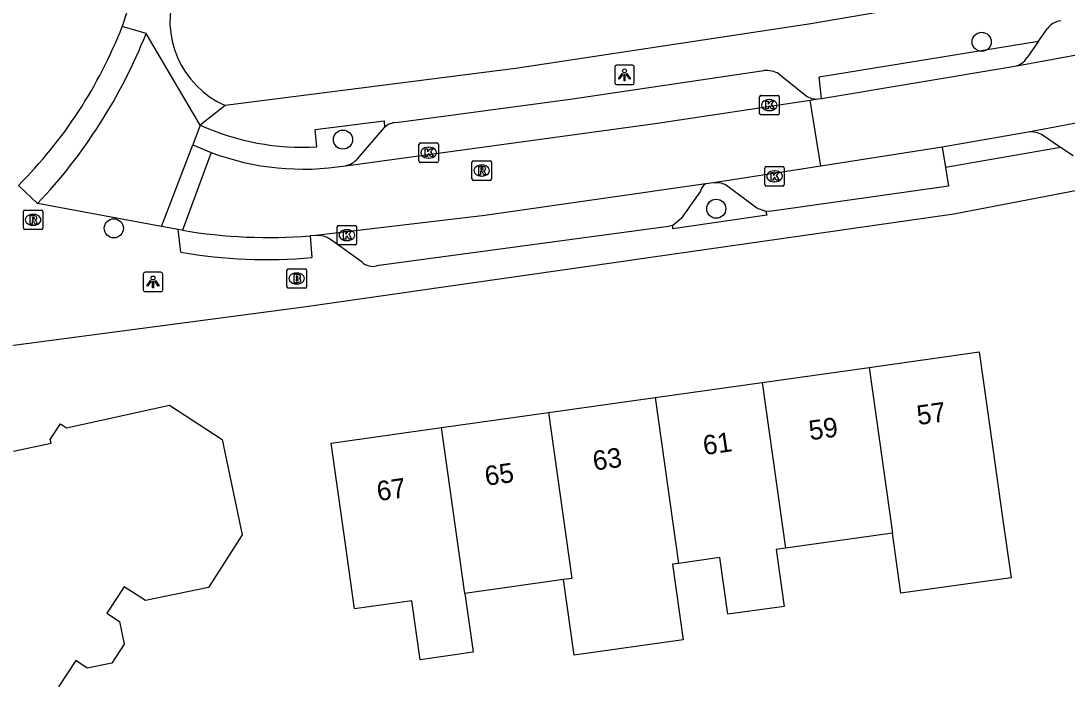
# Model space of a CAD drawing. Extents: x 163010 to 163853, y 382793 to 383982.
# Drawn here: x 163128 to 163181.5, y 383748.2 to 383782.2 of the extents above; entities that cross this region are included whole.
import ezdxf

# ---------------------------------------------------------------- set-up
doc = ezdxf.new("R2010")
doc.units = 0
for name, color, linetype in [('IMGEO_Boom', 7, 'Continuous'), ('IMGEO_Brandkraan', 7, 'Continuous'), ('IMGEO_Kolk', 7, 'Continuous'), ('IMGEO_Lichtpunt', 7, 'Continuous'), ('IMGEO_Pand', 7, 'Continuous'), ('IMGEO_Pand_nummerreeks', 7, 'Continuous'), ('IMGEO_Parkeervlak_open', 7, 'Continuous'), ('IMGEO_Rijbaan_lokaal_gesloten', 7, 'Continuous'), ('IMGEO_Rijbaan_lokaal_open', 7, 'Continuous'), ('IMGEO_Rioolput', 7, 'Continuous'), ('IMGEO_Voetpad_open', 7, 'Continuous')]:
    doc.layers.add(name, color=color, linetype=linetype)

msp = doc.modelspace()

# ---------------------------------------------------------------- linework, layer by layer
at = {"layer": 'IMGEO_Boom'}
for centre in [(163177.171, 383781.174), (163144.452, 383776.163), (163163.574, 383772.622), (163132.711, 383771.618)]:
    msp.add_circle(centre, 0.489, dxfattribs=at)
at = {"layer": 'IMGEO_Brandkraan'}
for p, q in [((163141.579, 383768.621), (163141.579, 383769.473)), ((163141.654, 383769.547), (163142.506, 383769.547)), ((163142.58, 383769.473), (163142.58, 383768.621)), ((163142.067, 383769.327), (163142.092, 383769.327)), ((163142.506, 383768.547), (163141.654, 383768.547)), ((163142.09, 383768.767), (163142.065, 383768.767))]:
    msp.add_line(p, q, dxfattribs=at)
for points in [[(163141.579, 383768.621), (163141.579, 383769.473)], [(163141.654, 383769.547), (163142.506, 383769.547)], [(163142.58, 383769.473), (163142.58, 383768.621)], [(163141.927, 383769.247), (163141.927, 383768.847), (163142.14, 383768.847)], [(163142.158, 383769.247), (163141.927, 383769.247)], [(163142.106, 383769.166), (163142.052, 383769.166), (163142.052, 383769.09)], [(163142.052, 383769.09), (163142.105, 383769.09)], [(163142.114, 383769.014), (163142.052, 383769.014), (163142.052, 383768.933)], [(163142.052, 383768.933), (163142.114, 383768.933)], [(163142.506, 383768.547), (163141.654, 383768.547)]]:
    msp.add_lwpolyline(points, dxfattribs=at)
for centre, radius, start, end in [((163141.656, 383769.471), 0.0765, 91.552, 178.448), ((163141.656, 383769.471), 0.0765, 91.552, 178.448), ((163142.504, 383769.471), 0.0765, 1.552, 88.448), ((163142.504, 383769.471), 0.0765, 1.552, 88.448), ((163142.107, 383769.128), 0.0379, 267.8285, 90.9355), ((163142.115, 383768.973), 0.0404, 269.8759, 90.5077), ((163142.146, 383769.098), 0.251, 268.6676, 293.5347), ((163142.162, 383769.102), 0.145, 59.4692, 91.5367), ((163142.187, 383769.149), 0.0922, 285.5137, 58.1501), ((163142.192, 383768.957), 0.105, 301.3115, 78.989), ((163141.656, 383768.623), 0.0765, 181.552, 268.448), ((163141.656, 383768.623), 0.0765, 181.552, 268.448), ((163142.504, 383768.623), 0.0765, 271.552, 358.448), ((163142.504, 383768.623), 0.0765, 271.552, 358.448)]:
    msp.add_arc(centre, radius, start, end, dxfattribs=at)
for centre, major_axis, ratio, start_param, end_param in [((163142.066, 383769.047), (-0.387, 0.002), 0.722429, 4.712389, 7.853982), ((163142.091, 383769.047), (-0.39, 0.002), 0.717154, 1.570796, 4.712389)]:
    msp.add_ellipse(centre, major_axis=major_axis, ratio=ratio, start_param=start_param, end_param=end_param, dxfattribs=at)
at = {"layer": 'IMGEO_Kolk'}
for p, q in [((163165.793, 383777.507), (163165.793, 383778.359)), ((163165.868, 383778.433), (163166.72, 383778.433)), ((163166.281, 383778.213), (163166.306, 383778.213)), ((163166.794, 383778.359), (163166.794, 383777.507)), ((163166.72, 383777.433), (163165.868, 383777.433)), ((163166.304, 383777.653), (163166.279, 383777.653)), ((163148.341, 383775.068), (163148.341, 383775.92)), ((163148.416, 383775.994), (163149.268, 383775.994)), ((163149.342, 383775.92), (163149.342, 383775.068)), ((163148.829, 383775.774), (163148.854, 383775.774)), ((163149.268, 383774.994), (163148.416, 383774.994)), ((163148.852, 383775.214), (163148.827, 383775.214)), ((163166.058, 383773.856), (163166.058, 383774.708)), ((163166.133, 383774.782), (163166.985, 383774.782)), ((163167.059, 383774.708), (163167.059, 383773.856)), ((163166.546, 383774.562), (163166.571, 383774.562)), ((163166.985, 383773.782), (163166.133, 383773.782)), ((163166.569, 383774.002), (163166.544, 383774.002)), ((163144.151, 383770.843), (163144.151, 383771.695)), ((163144.226, 383771.769), (163145.078, 383771.769)), ((163144.639, 383771.549), (163144.664, 383771.549)), ((163145.152, 383771.695), (163145.152, 383770.843)), ((163144.662, 383770.989), (163144.637, 383770.989)), ((163145.078, 383770.769), (163144.226, 383770.769))]:
    msp.add_line(p, q, dxfattribs=at)
for points in [[(163165.793, 383777.507), (163165.793, 383778.359)], [(163165.868, 383778.433), (163166.72, 383778.433)], [(163166.114, 383778.133), (163166.237, 383778.133), (163166.237, 383777.982), (163166.367, 383778.133), (163166.531, 383778.133), (163166.385, 383777.982), (163166.538, 383777.733), (163166.386, 383777.733), (163166.301, 383777.897), (163166.237, 383777.83), (163166.237, 383777.733), (163166.114, 383777.733), (163166.114, 383778.133)], [(163166.794, 383778.359), (163166.794, 383777.507)], [(163166.72, 383777.433), (163165.868, 383777.433)], [(163148.341, 383775.068), (163148.341, 383775.92)], [(163148.416, 383775.994), (163149.268, 383775.994)], [(163149.342, 383775.92), (163149.342, 383775.068)], [(163148.662, 383775.694), (163148.785, 383775.694), (163148.785, 383775.543), (163148.915, 383775.694), (163149.079, 383775.694), (163148.933, 383775.543), (163149.086, 383775.294), (163148.934, 383775.294), (163148.849, 383775.458), (163148.785, 383775.391), (163148.785, 383775.294), (163148.662, 383775.294), (163148.662, 383775.694)], [(163149.268, 383774.994), (163148.416, 383774.994)], [(163166.058, 383773.856), (163166.058, 383774.708)], [(163166.133, 383774.782), (163166.985, 383774.782)], [(163167.059, 383774.708), (163167.059, 383773.856)], [(163166.379, 383774.482), (163166.502, 383774.482), (163166.502, 383774.331), (163166.632, 383774.482), (163166.796, 383774.482), (163166.65, 383774.331), (163166.803, 383774.082), (163166.651, 383774.082), (163166.566, 383774.246), (163166.502, 383774.179), (163166.502, 383774.082), (163166.379, 383774.082), (163166.379, 383774.482)], [(163166.985, 383773.782), (163166.133, 383773.782)], [(163144.151, 383770.843), (163144.151, 383771.695)], [(163144.226, 383771.769), (163145.078, 383771.769)], [(163145.152, 383771.695), (163145.152, 383770.843)], [(163144.472, 383771.469), (163144.595, 383771.469), (163144.595, 383771.318), (163144.725, 383771.469), (163144.889, 383771.469), (163144.743, 383771.318), (163144.896, 383771.069), (163144.744, 383771.069), (163144.659, 383771.233), (163144.595, 383771.166), (163144.595, 383771.069), (163144.472, 383771.069), (163144.472, 383771.469)], [(163145.078, 383770.769), (163144.226, 383770.769)]]:
    msp.add_lwpolyline(points, dxfattribs=at)
for centre, start, end in [((163165.87, 383778.357), 91.552, 178.448), ((163165.87, 383778.357), 91.552, 178.448), ((163166.718, 383778.357), 1.552, 88.448), ((163166.718, 383778.357), 1.552, 88.448), ((163165.87, 383777.509), 181.552, 268.448), ((163165.87, 383777.509), 181.552, 268.448), ((163166.718, 383777.509), 271.552, 358.448), ((163166.718, 383777.509), 271.552, 358.448), ((163148.418, 383775.918), 91.552, 178.448), ((163148.418, 383775.918), 91.552, 178.448), ((163149.266, 383775.918), 1.552, 88.448), ((163149.266, 383775.918), 1.552, 88.448), ((163148.418, 383775.07), 181.552, 268.448), ((163148.418, 383775.07), 181.552, 268.448), ((163149.266, 383775.07), 271.552, 358.448), ((163149.266, 383775.07), 271.552, 358.448), ((163166.135, 383774.706), 91.552, 178.448), ((163166.135, 383774.706), 91.552, 178.448), ((163166.983, 383774.706), 1.552, 88.448), ((163166.983, 383774.706), 1.552, 88.448), ((163166.135, 383773.858), 181.552, 268.448), ((163166.135, 383773.858), 181.552, 268.448), ((163166.983, 383773.858), 271.552, 358.448), ((163166.983, 383773.858), 271.552, 358.448), ((163144.228, 383771.693), 91.552, 178.448), ((163144.228, 383771.693), 91.552, 178.448), ((163145.076, 383771.693), 1.552, 88.448), ((163145.076, 383771.693), 1.552, 88.448), ((163144.228, 383770.845), 181.552, 268.448), ((163144.228, 383770.845), 181.552, 268.448), ((163145.076, 383770.845), 271.552, 358.448), ((163145.076, 383770.845), 271.552, 358.448)]:
    msp.add_arc(centre, 0.0765, start, end, dxfattribs=at)
for centre, major_axis, ratio, start_param, end_param in [((163166.28, 383777.933), (-0.387, 0.002), 0.722429, 4.712389, 7.853982), ((163166.305, 383777.933), (-0.39, 0.002), 0.717154, 1.570796, 4.712389), ((163148.828, 383775.494), (-0.387, 0.002), 0.722429, 4.712389, 7.853982), ((163148.853, 383775.494), (-0.39, 0.002), 0.717154, 1.570796, 4.712389), ((163166.545, 383774.282), (-0.387, 0.002), 0.722429, 4.712389, 7.853982), ((163166.57, 383774.282), (-0.39, 0.002), 0.717154, 1.570796, 4.712389), ((163144.638, 383771.269), (-0.387, 0.002), 0.722429, 4.712389, 7.853982), ((163144.663, 383771.269), (-0.39, 0.002), 0.717154, 1.570796, 4.712389)]:
    msp.add_ellipse(centre, major_axis=major_axis, ratio=ratio, start_param=start_param, end_param=end_param, dxfattribs=at)
at = {"layer": 'IMGEO_Lichtpunt'}
for p, q in [((163158.375, 383779.886), (163158.375, 383779.079)), ((163158.375, 383779.886), (163158.375, 383779.079)), ((163159.277, 383779.981), (163158.469, 383779.981)), ((163159.277, 383779.981), (163158.469, 383779.981)), ((163159.371, 383779.079), (163159.371, 383779.886)), ((163159.371, 383779.079), (163159.371, 383779.886)), ((163158.469, 383778.985), (163159.277, 383778.985)), ((163158.469, 383778.985), (163159.277, 383778.985)), ((163135.121, 383769.368), (163134.313, 383769.368)), ((163135.121, 383769.368), (163134.313, 383769.368)), ((163134.219, 383769.273), (163134.219, 383768.466)), ((163134.219, 383769.273), (163134.219, 383768.466)), ((163135.215, 383768.466), (163135.215, 383769.273)), ((163135.215, 383768.466), (163135.215, 383769.273)), ((163134.313, 383768.372), (163135.121, 383768.372)), ((163134.313, 383768.372), (163135.121, 383768.372))]:
    msp.add_line(p, q, dxfattribs=at)
for points in [[(163158.749, 383779.55), (163158.788, 383779.522), (163158.6, 383779.26), (163158.562, 383779.287), (163158.749, 383779.55)], [(163158.961, 383779.522), (163158.999, 383779.549), (163159.186, 383779.287), (163159.147, 383779.259), (163158.961, 383779.522)], [(163158.851, 383779.502), (163158.898, 383779.502), (163158.898, 383779.18), (163158.851, 383779.18), (163158.851, 383779.502)], [(163134.593, 383768.937), (163134.632, 383768.909), (163134.444, 383768.647), (163134.406, 383768.674), (163134.593, 383768.937)], [(163134.695, 383768.889), (163134.742, 383768.889), (163134.742, 383768.567), (163134.695, 383768.567), (163134.695, 383768.889)], [(163134.805, 383768.909), (163134.843, 383768.936), (163135.03, 383768.674), (163134.991, 383768.646), (163134.805, 383768.909)]]:
    msp.add_lwpolyline(points, dxfattribs=at)
for centre in [(163158.874, 383779.684), (163134.718, 383769.071)]:
    msp.add_circle(centre, 0.0994, dxfattribs=at)
for centre, start, end in [((163158.469, 383779.886), 90, 180), ((163158.469, 383779.886), 90, 180), ((163159.277, 383779.886), 0, 90), ((163159.277, 383779.886), 0, 90), ((163158.469, 383779.079), 180, 270), ((163158.469, 383779.079), 180, 270), ((163159.277, 383779.079), 270, 0), ((163159.277, 383779.079), 270, 360), ((163134.313, 383769.273), 90, 180), ((163134.313, 383769.273), 90, 180), ((163135.121, 383769.273), 0, 90), ((163135.121, 383769.273), 0, 90), ((163134.313, 383768.466), 180, 270), ((163134.313, 383768.466), 180, 270), ((163135.121, 383768.466), 270, 0), ((163135.121, 383768.466), 270, 360)]:
    msp.add_arc(centre, 0.0946, start, end, dxfattribs=at)
at = {"layer": 'IMGEO_Pand'}
for points in [[(163171.402, 383764.49), (163177.048, 383765.284), (163177.744, 383760.333), (163178.244, 383756.782), (163178.676, 383753.71), (163173.03, 383752.916), (163172.598, 383755.988)], [(163165.926, 383763.719), (163171.402, 383764.49)], [(163171.402, 383764.49), (163172.598, 383755.988)], [(163160.45, 383762.949), (163165.926, 383763.719)], [(163165.926, 383763.719), (163167.122, 383755.218)], [(163154.973, 383762.179), (163160.45, 383762.949)], [(163160.45, 383762.949), (163161.646, 383754.448)], [(163127.57, 383760.195), (163129.496, 383760.599), (163129.457, 383760.787), (163129.982, 383761.593), (163130.295, 383761.389), (163135.558, 383762.559), (163138.257, 383760.797), (163139.284, 383755.904), (163137.562, 383753.215), (163134.34, 383752.538), (163133.248, 383753.251), (163132.361, 383751.892), (163132.998, 383751.476), (163133.244, 383750.305), (163132.603, 383749.329), (163131.351, 383749.078), (163130.759, 383749.465), (163129.881, 383748.121)], [(163149.497, 383761.408), (163154.973, 383762.179)], [(163154.973, 383762.179), (163156.169, 383753.677), (163155.756, 383753.619)], [(163150.693, 383752.907), (163151.081, 383750.149), (163151.117, 383749.894), (163148.401, 383749.512), (163147.977, 383752.525), (163145.045, 383752.113), (163144.546, 383755.663), (163143.85, 383760.614), (163149.497, 383761.408)], [(163150.693, 383752.907), (163149.497, 383761.408)], [(163172.598, 383755.988), (163167.122, 383755.218)], [(163167.122, 383755.218), (163166.636, 383755.15), (163167.045, 383752.245), (163164.164, 383751.839), (163163.755, 383754.745), (163161.646, 383754.448)], [(163161.646, 383754.448), (163161.339, 383754.405), (163161.885, 383750.53), (163156.302, 383749.744), (163155.756, 383753.619)], [(163155.756, 383753.619), (163150.693, 383752.907)]]:
    msp.add_lwpolyline(points, dxfattribs=at)
at = {"layer": 'IMGEO_Parkeervlak_open'}
for points in [[(163166.107, 383772.488), (163165.657, 383772.655), (163164.174, 383773.758)], [(163162.765, 383773.527), (163161.784, 383772.126), (163161.343, 383771.771)]]:
    msp.add_lwpolyline(points, dxfattribs=at)
for centre, radius, start, end in [((163163.303, 383773.405), 0.552, 118.256, 167.2025), ((163163.581, 383772.979), 0.979, 52.6986, 98.2759)]:
    msp.add_arc(centre, radius, start, end, dxfattribs=at)
at = {"layer": 'IMGEO_Rijbaan_lokaal_gesloten'}
msp.add_lwpolyline([(163140.456, 383807.668), (163134.705, 383787.199), (163134.009, 383784.656), (163133.142, 383781.963)], dxfattribs=at)
msp.add_arc((163111.043, 383790.567), 23.715, 315.045, 338.7276, dxfattribs=at)
at = {"layer": 'IMGEO_Rijbaan_lokaal_open'}
for points in [[(163137.139, 383776.91), (163134.363, 383781.603)], [(163178.863, 383779.92), (163182.586, 383780.611)], [(163168.965, 383778.274), (163178.863, 383779.92)], [(163144.581, 383774.828), (163160.452, 383776.987), (163168.382, 383778.185)], [(163168.382, 383778.185), (163168.782, 383778.246)], [(163168.936, 383774.807), (163168.382, 383778.185)], [(163168.782, 383778.246), (163168.965, 383778.274)], [(163137.139, 383776.91), (163136.755, 383775.898)], [(163183.195, 383777.234), (163179.557, 383776.543)], [(163179.557, 383776.543), (163175.141, 383775.777)], [(163135.156, 383771.715), (163136.755, 383775.898)], [(163136.755, 383775.898), (163137.701, 383775.502)], [(163175.141, 383775.777), (163168.936, 383774.807)], [(163137.701, 383775.502), (163136.223, 383771.515)], [(163168.936, 383774.807), (163163.44, 383773.948)], [(163163.042, 383773.891), (163151.716, 383772.283), (163143.063, 383771.251)], [(163163.44, 383773.948), (163163.042, 383773.891)], [(163135.156, 383771.715), (163128.804, 383772.885)], [(163136.003, 383771.552), (163135.156, 383771.715)], [(163136.223, 383771.515), (163136.003, 383771.552)], [(163143.063, 383771.251), (163142.777, 383771.227)]]:
    msp.add_lwpolyline(points, dxfattribs=at)
for centre, radius, start, end in [((163108.928, 383791.69), 27.363, 316.5859, 338.3672), ((163142.407, 383788.089), 13.438, 249.4996, 279.3101), ((163140.675, 383798.117), 26.972, 260.4985, 274.4692)]:
    msp.add_arc(centre, radius, start, end, dxfattribs=at)
at = {"layer": 'IMGEO_Rioolput'}
for p, q in [((163151.058, 383774.151), (163151.058, 383775.003)), ((163151.133, 383775.077), (163151.985, 383775.077)), ((163151.546, 383774.857), (163151.571, 383774.857)), ((163152.059, 383775.003), (163152.059, 383774.151)), ((163151.569, 383774.297), (163151.544, 383774.297)), ((163151.985, 383774.077), (163151.133, 383774.077)), ((163128.077, 383771.628), (163128.077, 383772.48)), ((163128.152, 383772.554), (163129.004, 383772.554)), ((163128.565, 383772.334), (163128.59, 383772.334)), ((163129.078, 383772.48), (163129.078, 383771.628)), ((163129.004, 383771.554), (163128.152, 383771.554)), ((163128.588, 383771.774), (163128.563, 383771.774))]:
    msp.add_line(p, q, dxfattribs=at)
for points in [[(163151.058, 383774.151), (163151.058, 383775.003)], [(163151.133, 383775.077), (163151.985, 383775.077)], [(163151.647, 383774.775), (163151.395, 383774.777), (163151.395, 383774.377)], [(163152.059, 383775.003), (163152.059, 383774.151)], [(163151.395, 383774.377), (163151.519, 383774.377), (163151.519, 383774.539), (163151.53, 383774.539)], [(163151.573, 383774.696), (163151.519, 383774.696), (163151.519, 383774.615)], [(163151.519, 383774.615), (163151.571, 383774.615)], [(163151.577, 383774.51), (163151.648, 383774.377), (163151.788, 383774.377), (163151.723, 383774.503)], [(163151.985, 383774.077), (163151.133, 383774.077)], [(163128.077, 383771.628), (163128.077, 383772.48)], [(163128.152, 383772.554), (163129.004, 383772.554)], [(163128.666, 383772.252), (163128.414, 383772.254), (163128.414, 383771.854)], [(163128.592, 383772.173), (163128.538, 383772.173), (163128.538, 383772.092)], [(163128.538, 383772.092), (163128.59, 383772.092)], [(163129.078, 383772.48), (163129.078, 383771.628)], [(163129.004, 383771.554), (163128.152, 383771.554)], [(163128.414, 383771.854), (163128.538, 383771.854), (163128.538, 383772.016), (163128.549, 383772.016)], [(163128.596, 383771.987), (163128.667, 383771.854), (163128.807, 383771.854), (163128.742, 383771.98)]]:
    msp.add_lwpolyline(points, dxfattribs=at)
for centre, radius, start, end in [((163151.135, 383775.001), 0.0765, 91.552, 178.448), ((163151.135, 383775.001), 0.0765, 91.552, 178.448), ((163151.646, 383774.665), 0.109, 350.3612, 89.416), ((163151.983, 383775.001), 0.0765, 1.552, 88.448), ((163151.983, 383775.001), 0.0765, 1.552, 88.448), ((163151.529, 383774.486), 0.0533, 26.0293, 88.6989), ((163151.555, 383774.804), 0.19, 274.7715, 282.9687), ((163151.579, 383774.6), 0.0964, 77.0061, 93.1865), ((163151.593, 383774.657), 0.0378, 276.6634, 79.6772), ((163151.644, 383774.665), 0.112, 277.5842, 350.9817), ((163151.628, 383774.45), 0.108, 29.5134, 73.7905), ((163151.135, 383774.153), 0.0765, 181.552, 268.448), ((163151.135, 383774.153), 0.0765, 181.552, 268.448), ((163151.983, 383774.153), 0.0765, 271.552, 358.448), ((163151.983, 383774.153), 0.0765, 271.552, 358.448), ((163128.154, 383772.478), 0.0765, 91.552, 178.448), ((163128.154, 383772.478), 0.0765, 91.552, 178.448), ((163128.574, 383772.281), 0.19, 274.7715, 282.9687), ((163128.598, 383772.077), 0.0964, 77.0061, 93.1865), ((163128.612, 383772.134), 0.0378, 276.6634, 79.6772), ((163128.665, 383772.142), 0.109, 350.3612, 89.416), ((163128.663, 383772.142), 0.112, 277.5842, 350.9817), ((163128.647, 383771.927), 0.108, 29.5134, 73.7905), ((163129.002, 383772.478), 0.0765, 1.552, 88.448), ((163129.002, 383772.478), 0.0765, 1.552, 88.448), ((163128.154, 383771.63), 0.0765, 181.552, 268.448), ((163128.154, 383771.63), 0.0765, 181.552, 268.448), ((163128.548, 383771.963), 0.0533, 26.0293, 88.6989), ((163129.002, 383771.63), 0.0765, 271.552, 358.448), ((163129.002, 383771.63), 0.0765, 271.552, 358.448)]:
    msp.add_arc(centre, radius, start, end, dxfattribs=at)
for centre, major_axis, ratio, start_param, end_param in [((163151.545, 383774.577), (-0.387, 0.002), 0.722429, 4.712389, 7.853982), ((163151.57, 383774.577), (-0.39, 0.002), 0.717154, 1.570796, 4.712389), ((163128.564, 383772.054), (-0.387, 0.002), 0.722429, 4.712389, 7.853982), ((163128.589, 383772.054), (-0.39, 0.002), 0.717154, 1.570796, 4.712389)]:
    msp.add_ellipse(centre, major_axis=major_axis, ratio=ratio, start_param=start_param, end_param=end_param, dxfattribs=at)
at = {"layer": 'IMGEO_Voetpad_open'}
for points in [[(163119.034, 383764.505), (163142.448, 383767.592), (163175.747, 383772.352), (163205.449, 383778.073), (163224.77, 383782.549), (163248.813, 383788.839), (163265.635, 383793.903), (163278.283, 383798.072), (163287.084, 383801.323)], [(163237, 383796.921), (163225.435, 383793.906), (163215.661, 383791.514), (163199.832, 383787.879), (163185.721, 383785.063), (163168.413, 383782.104), (163153.288, 383779.812), (163138.415, 383777.914)], [(163134.363, 383781.603), (163133.142, 383781.963)], [(163180.087, 383781.207), (163180.544, 383781.859)], [(163168.965, 383778.274), (163168.84, 383779.383), (163180.087, 383781.207)], [(163180.087, 383781.207), (163179.498, 383780.366)], [(163147.178, 383777.038), (163156.09, 383778.229), (163166.018, 383779.71)], [(163166.775, 383779.538), (163168.166, 383778.417)], [(163138.415, 383777.914), (163137.139, 383776.91)], [(163143.115, 383775.793), (163143.019, 383776.677), (163146.565, 383777.119), (163146.573, 383776.789)], [(163145.192, 383775.177), (163146.573, 383776.789)], [(163181.206, 383775.768), (163180.288, 383776.388)], [(163175.141, 383775.777), (163175.316, 383774.73)], [(163181.206, 383775.768), (163175.316, 383774.73)], [(163181.858, 383775.328), (163181.206, 383775.768)], [(163175.316, 383774.73), (163175.476, 383773.775), (163166.426, 383772.493), (163166.107, 383772.488)], [(163128.804, 383772.885), (163127.825, 383773.811)], [(163166.107, 383772.488), (163166.158, 383772.296), (163161.352, 383771.6), (163161.343, 383771.771)], [(163136.148, 383770.402), (163136.003, 383771.552)], [(163161.343, 383771.771), (163161.134, 383771.71), (163146.177, 383769.692)], [(163142.777, 383771.227), (163142.855, 383770.121)], [(163145.428, 383769.888), (163143.811, 383771.043)]]:
    msp.add_lwpolyline(points, dxfattribs=at)
for centre, radius, start, end in [((163140.338, 383782.259), 4.751, 160.5188, 246.1231), ((163181.307, 383781.309), 0.941, 94.4676, 144.2321), ((163178.642, 383780.91), 1.014, 282.5954, 327.5701), ((163166.096, 383778.302), 1.411, 61.2274, 93.1706), ((163168.708, 383779.175), 0.932, 234.4285, 274.5425), ((163142.388, 383788.45), 12.678, 245.5401, 273.2854), ((163147.21, 383776.102), 0.937, 91.9353, 132.8059), ((163179.729, 383775.552), 1.006, 56.2209, 99.8359), ((163144.392, 383775.869), 1.058, 280.3093, 319.1603), ((163143.169, 383770.185), 1.071, 53.2169, 95.7033), ((163140.528, 383794.756), 24.745, 259.8051, 275.3968), ((163145.979, 383770.464), 0.797, 226.285, 284.3861)]:
    msp.add_arc(centre, radius, start, end, dxfattribs=at)

# ---------------------------------------------------------------- texts
at = {"layer": 'IMGEO_Pand_nummerreeks'}
for s, rotation, p in [('57', 8.0073, (163173.92, 383761.531)), ('59', 8.0073, (163168.387, 383760.753)), ('61', 8.0099, (163162.965, 383759.99)), ('63', 8.0099, (163157.32, 383759.196)), ('65', 8.0099, (163151.787, 383758.418)), ('67', 8.0099, (163146.254, 383757.639))]:
    msp.add_text(s, height=1, rotation=rotation, dxfattribs=at).set_placement(p)

doc.saveas('drawing.dxf')
